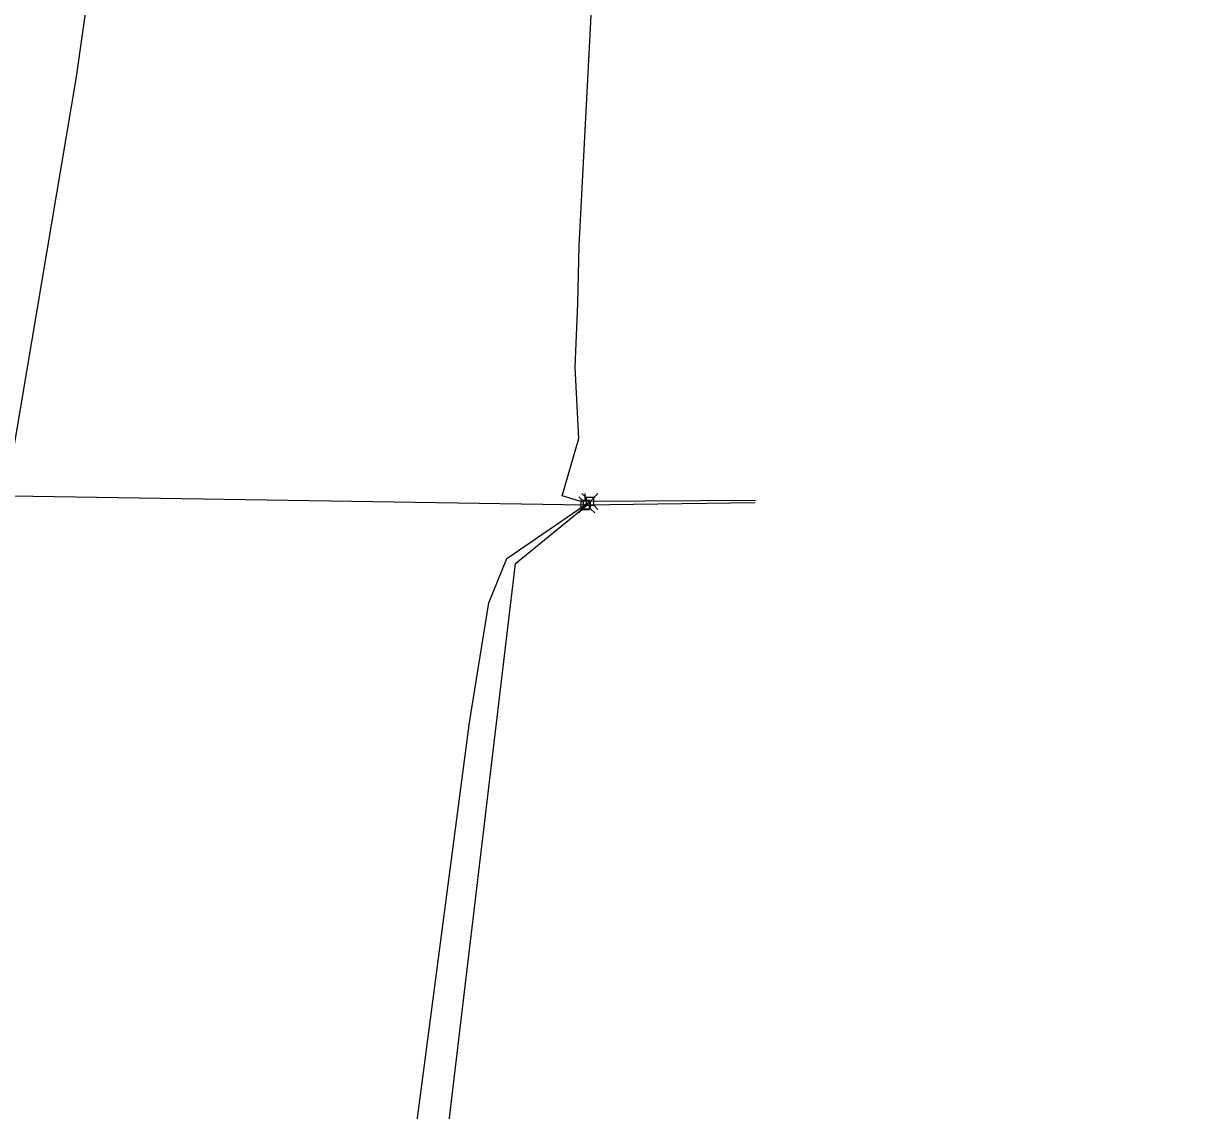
# Model space of a CAD drawing. Extents: x 596028 to 606371, y 330010 to 403088.
# Drawn here: x 602377.6 to 602864.8, y 358277 to 358725.8 of the extents above; entities that cross this region are included whole.
import ezdxf

# ---------------------------------------------------------------- set-up
doc = ezdxf.new("R2010")
doc.units = 0
for name, color, linetype in [('E_FTMS_Conduit', 7, 'Continuous'), ('E_UTL_AG_Bold', 7, 'Continuous'), ('E_UTL_EPowerPole', 7, 'Continuous'), ('E_UTL_Overhead', 7, 'Continuous'), ('E_UTL_T', 7, 'Continuous'), ('E_UTL_T_UG', 7, 'Continuous'), ('E_UTL_TV_UG', 7, 'Continuous')]:
    doc.layers.add(name, color=color, linetype=linetype)

msp = doc.modelspace()

# ---------------------------------------------------------------- linework, layer by layer
at = {"layer": 'E_FTMS_Conduit'}
msp.add_lwpolyline([(602326.68, 358341.43), (602346.21, 358388.56), (602399.45, 358703.83), (602430.22, 358921.71), (602437.54, 358999.17), (602477.25, 359283.96), (602515.12, 359574.7), (602554.05, 359856.32), (602577.27, 360093.21), (602578.68, 360097.88), (602645.76, 360520.72), (602677.67, 360721.57), (602689.58, 360808.32), (602728.56, 361144.49), (602773.44, 361436.86), (602804.35, 361724.81), (602835.41, 362017.49), (602853.41, 362300.17), (602862.73, 362574), (602864.84, 362795.21)], dxfattribs=at)
at = {"layer": 'E_UTL_AG_Bold'}
for points in [[(602608.69, 358528.58), (602606.93, 358530.33)], [(602611.78, 358528.58), (602613.53, 358530.33)], [(602608.69, 358525.48), (602606.93, 358523.73)], [(602611.78, 358528.58), (602608.69, 358528.58)], [(602608.69, 358528.58), (602608.69, 358525.48)], [(602608.69, 358525.48), (602611.78, 358525.48)], [(602611.78, 358525.48), (602611.78, 358528.58)], [(602611.78, 358525.48), (602613.53, 358523.73)]]:
    msp.add_lwpolyline(points, dxfattribs=at)
at = {"layer": 'E_UTL_EPowerPole'}
for points in [[(602609.5, 358528.9), (602609.5, 358531.8)], [(602611.35, 358528.9), (602607.66, 358528.9)], [(602607.66, 358528.9), (602607.66, 358525.2)], [(602607.66, 358525.2), (602611.35, 358525.2)], [(602609.77, 358527.05), (602609.77, 358527.1), (602609.76, 358527.14), (602609.74, 358527.18), (602609.71, 358527.22), (602609.67, 358527.25), (602609.63, 358527.27), (602609.59, 358527.28), (602609.55, 358527.29), (602609.5, 358527.29), (602609.46, 358527.28), (602609.42, 358527.26), (602609.38, 358527.23), (602609.35, 358527.2), (602609.32, 358527.16), (602609.31, 358527.12), (602609.3, 358527.08), (602609.3, 358527.03), (602609.31, 358526.99), (602609.32, 358526.94), (602609.35, 358526.91), (602609.38, 358526.87), (602609.42, 358526.85), (602609.46, 358526.83), (602609.5, 358526.82), (602609.55, 358526.81), (602609.59, 358526.82), (602609.63, 358526.84), (602609.67, 358526.86), (602609.71, 358526.89), (602609.74, 358526.92), (602609.76, 358526.96), (602609.77, 358527.01), (602609.77, 358527.05)], [(602611.35, 358525.2), (602611.35, 358528.9)]]:
    msp.add_lwpolyline(points, dxfattribs=at)
at = {"layer": 'E_UTL_Overhead'}
for points in [[(601969.95, 358534.49), (602089.99, 358533.07), (602224.66, 358531.77), (602319.97, 358531.67), (602609.53, 358527.05)], [(602609.53, 358527.05), (602679.65, 358528.06)]]:
    msp.add_lwpolyline(points, dxfattribs=at)
at = {"layer": 'E_UTL_T'}
for points in [[(602609.93, 358530.05), (602608.18, 358531.81)], [(602613.03, 358530.05), (602609.93, 358530.05)], [(602609.93, 358530.05), (602609.93, 358526.96)], [(602613.03, 358530.05), (602614.78, 358531.81)], [(602613.03, 358526.96), (602613.03, 358530.05)], [(602609.93, 358526.96), (602608.18, 358525.21)], [(602609.93, 358526.96), (602613.03, 358526.96)], [(602613.03, 358526.96), (602614.78, 358525.21)]]:
    msp.add_lwpolyline(points, dxfattribs=at)
at = {"layer": 'E_UTL_T_UG'}
msp.add_line((602611.4, 358528.56), (602679.87, 358528.98), dxfattribs=at)
for points in [[(602609.15, 358528.09), (602600.05, 358530.85), (602606.89, 358554.49), (602605.44, 358583.88), (602606.43, 358610.28), (602606.99, 358634.12), (602613.9, 358766.36), (602621.17, 358832.46)], [(602561.79, 358437.14), (602569.71, 358486.61), (602577.2, 358504.91), (602611.74, 358528.55)], [(602532.98, 358218.21), (602561.79, 358437.14)]]:
    msp.add_lwpolyline(points, dxfattribs=at)
at = {"layer": 'E_UTL_TV_UG'}
msp.add_lwpolyline([(602549.66, 358219.92), (602553.27, 358271.49), (602580.78, 358502.86), (602609.91, 358526.61)], dxfattribs=at)

doc.saveas('drawing.dxf')
